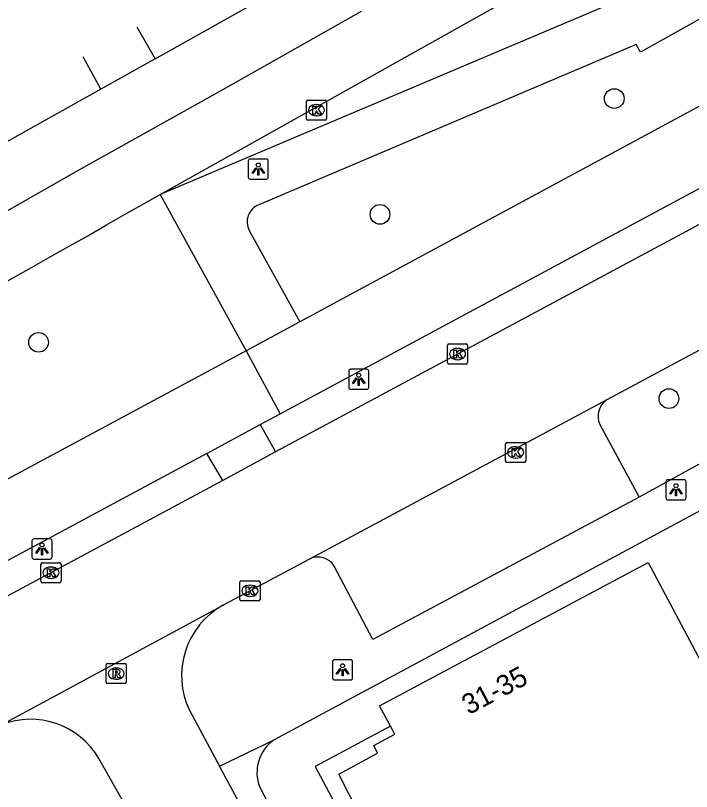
# Model space of a CAD drawing. Extents: x 157793 to 159380, y 380882 to 382313.
# Drawn here: x 159046.47 to 159080.05, y 382068.63 to 382107.16 of the extents above; entities that cross this region are included whole.
import ezdxf

# ---------------------------------------------------------------- set-up
doc = ezdxf.new("R2010")
doc.units = 0
for name, color, linetype in [('IMGEO_Boom', 7, 'Continuous'), ('IMGEO_Fietspad_gesloten', 7, 'Continuous'), ('IMGEO_Kolk', 7, 'Continuous'), ('IMGEO_Lichtpunt', 7, 'Continuous'), ('IMGEO_OVBaan_gesloten', 7, 'Continuous'), ('IMGEO_Pand', 7, 'Continuous'), ('IMGEO_Pand_nummerreeks', 7, 'Continuous'), ('IMGEO_Pand_overbouw', 7, 'Continuous'), ('IMGEO_Parkeervlak_open', 7, 'Continuous'), ('IMGEO_Rijbaan_lokaal_open', 7, 'Continuous'), ('IMGEO_Rijbaan_regionaal_gesloten', 7, 'Continuous'), ('IMGEO_Rioolput', 7, 'Continuous'), ('IMGEO_Voetpad_open', 7, 'Continuous')]:
    doc.layers.add(name, color=color, linetype=linetype)

msp = doc.modelspace()

# ---------------------------------------------------------------- linework, layer by layer
at = {"layer": 'IMGEO_Boom'}
for centre in [(159076.218, 382103.033), (159064.578, 382097.283), (159047.615, 382090.93), (159078.931, 382088.137)]:
    msp.add_circle(centre, 0.489, dxfattribs=at)
at = {"layer": 'IMGEO_Fietspad_gesloten'}
for points in [[(159081.307, 382103.128), (159060.6, 382091.948)], [(159059.612, 382087.377), (159082.434, 382099.642)], [(159060.6, 382091.948), (159057.93, 382090.506)], [(159057.93, 382090.506), (158897.957, 382004.553), (158888.972, 381999.625), (158881.481, 381995.291)], [(159057.93, 382090.506), (159059.612, 382087.377)], [(159058.624, 382086.846), (159059.612, 382087.377)], [(159055.975, 382085.414), (159058.624, 382086.846)], [(159055.975, 382085.414), (158946.08, 382026.373), (158946.762, 382025.103)]]:
    msp.add_lwpolyline(points, dxfattribs=at)
at = {"layer": 'IMGEO_Kolk'}
for p, q in [((159060.922, 382102.033), (159060.922, 382102.885)), ((159060.997, 382102.959), (159061.849, 382102.959)), ((159061.41, 382102.739), (159061.435, 382102.739)), ((159061.923, 382102.885), (159061.923, 382102.033)), ((159061.433, 382102.179), (159061.408, 382102.179)), ((159061.849, 382101.959), (159060.997, 382101.959)), ((159068.005, 382090.849), (159068.857, 382090.849)), ((159067.93, 382089.923), (159067.93, 382090.775)), ((159068.418, 382090.629), (159068.443, 382090.629)), ((159068.931, 382090.775), (159068.931, 382089.923)), ((159068.441, 382090.069), (159068.416, 382090.069)), ((159068.857, 382089.849), (159068.005, 382089.849)), ((159070.816, 382085.038), (159070.816, 382085.89)), ((159070.891, 382085.964), (159071.743, 382085.964)), ((159071.817, 382085.89), (159071.817, 382085.038)), ((159071.304, 382085.744), (159071.329, 382085.744)), ((159071.327, 382085.184), (159071.302, 382085.184)), ((159071.743, 382084.964), (159070.891, 382084.964)), ((159047.731, 382079.065), (159047.731, 382079.917)), ((159047.806, 382079.991), (159048.658, 382079.991)), ((159048.219, 382079.771), (159048.244, 382079.771)), ((159048.732, 382079.917), (159048.732, 382079.065)), ((159048.658, 382078.991), (159047.806, 382078.991)), ((159048.242, 382079.211), (159048.217, 382079.211)), ((159057.616, 382078.169), (159057.616, 382079.021)), ((159057.691, 382079.095), (159058.543, 382079.095)), ((159058.104, 382078.875), (159058.129, 382078.875)), ((159058.617, 382079.021), (159058.617, 382078.169)), ((159058.543, 382078.095), (159057.691, 382078.095)), ((159058.127, 382078.315), (159058.102, 382078.315))]:
    msp.add_line(p, q, dxfattribs=at)
for points in [[(159060.922, 382102.033), (159060.922, 382102.885)], [(159060.997, 382102.959), (159061.849, 382102.959)], [(159061.923, 382102.885), (159061.923, 382102.033)], [(159061.243, 382102.659), (159061.366, 382102.659), (159061.366, 382102.508), (159061.496, 382102.659), (159061.66, 382102.659), (159061.514, 382102.508), (159061.667, 382102.259), (159061.515, 382102.259), (159061.43, 382102.423), (159061.366, 382102.356), (159061.366, 382102.259), (159061.243, 382102.259), (159061.243, 382102.659)], [(159061.849, 382101.959), (159060.997, 382101.959)], [(159068.005, 382090.849), (159068.857, 382090.849)], [(159067.93, 382089.923), (159067.93, 382090.775)], [(159068.251, 382090.549), (159068.374, 382090.549), (159068.374, 382090.398), (159068.504, 382090.549), (159068.668, 382090.549), (159068.522, 382090.398), (159068.675, 382090.149), (159068.523, 382090.149), (159068.438, 382090.313), (159068.374, 382090.246), (159068.374, 382090.149), (159068.251, 382090.149), (159068.251, 382090.549)], [(159068.931, 382090.775), (159068.931, 382089.923)], [(159068.857, 382089.849), (159068.005, 382089.849)], [(159070.816, 382085.038), (159070.816, 382085.89)], [(159070.891, 382085.964), (159071.743, 382085.964)], [(159071.817, 382085.89), (159071.817, 382085.038)], [(159071.137, 382085.664), (159071.26, 382085.664), (159071.26, 382085.513), (159071.39, 382085.664), (159071.554, 382085.664), (159071.408, 382085.513), (159071.561, 382085.264), (159071.409, 382085.264), (159071.324, 382085.428), (159071.26, 382085.361), (159071.26, 382085.264), (159071.137, 382085.264), (159071.137, 382085.664)], [(159071.743, 382084.964), (159070.891, 382084.964)], [(159047.731, 382079.065), (159047.731, 382079.917)], [(159047.806, 382079.991), (159048.658, 382079.991)], [(159048.052, 382079.691), (159048.175, 382079.691), (159048.175, 382079.54), (159048.305, 382079.691), (159048.469, 382079.691), (159048.323, 382079.54), (159048.476, 382079.291), (159048.324, 382079.291), (159048.239, 382079.455), (159048.175, 382079.388), (159048.175, 382079.291), (159048.052, 382079.291), (159048.052, 382079.691)], [(159048.732, 382079.917), (159048.732, 382079.065)], [(159048.658, 382078.991), (159047.806, 382078.991)], [(159057.616, 382078.169), (159057.616, 382079.021)], [(159057.691, 382079.095), (159058.543, 382079.095)], [(159058.617, 382079.021), (159058.617, 382078.169)], [(159057.937, 382078.795), (159058.06, 382078.795), (159058.06, 382078.644), (159058.19, 382078.795), (159058.354, 382078.795), (159058.208, 382078.644), (159058.361, 382078.395), (159058.209, 382078.395), (159058.124, 382078.559), (159058.06, 382078.492), (159058.06, 382078.395), (159057.937, 382078.395), (159057.937, 382078.795)], [(159058.543, 382078.095), (159057.691, 382078.095)]]:
    msp.add_lwpolyline(points, dxfattribs=at)
for centre, start, end in [((159060.999, 382102.883), 91.552, 178.448), ((159060.999, 382102.883), 91.552, 178.448), ((159061.847, 382102.883), 1.552, 88.448), ((159061.847, 382102.883), 1.552, 88.448), ((159060.999, 382102.035), 181.552, 268.448), ((159060.999, 382102.035), 181.552, 268.448), ((159061.847, 382102.035), 271.552, 358.448), ((159061.847, 382102.035), 271.552, 358.448), ((159068.007, 382090.773), 91.552, 178.448), ((159068.007, 382090.773), 91.552, 178.448), ((159068.855, 382090.773), 1.552, 88.448), ((159068.855, 382090.773), 1.552, 88.448), ((159068.007, 382089.925), 181.552, 268.448), ((159068.007, 382089.925), 181.552, 268.448), ((159068.855, 382089.925), 271.552, 358.448), ((159068.855, 382089.925), 271.552, 358.448), ((159070.893, 382085.888), 91.552, 178.448), ((159070.893, 382085.888), 91.552, 178.448), ((159071.741, 382085.888), 1.552, 88.448), ((159071.741, 382085.888), 1.552, 88.448), ((159070.893, 382085.04), 181.552, 268.448), ((159070.893, 382085.04), 181.552, 268.448), ((159071.741, 382085.04), 271.552, 358.448), ((159071.741, 382085.04), 271.552, 358.448), ((159047.808, 382079.915), 91.552, 178.448), ((159047.808, 382079.915), 91.552, 178.448), ((159048.656, 382079.915), 1.552, 88.448), ((159048.656, 382079.915), 1.552, 88.448), ((159047.808, 382079.067), 181.552, 268.448), ((159047.808, 382079.067), 181.552, 268.448), ((159048.656, 382079.067), 271.552, 358.448), ((159048.656, 382079.067), 271.552, 358.448), ((159057.693, 382079.019), 91.552, 178.448), ((159057.693, 382079.019), 91.552, 178.448), ((159058.541, 382079.019), 1.552, 88.448), ((159058.541, 382079.019), 1.552, 88.448), ((159057.693, 382078.171), 181.552, 268.448), ((159057.693, 382078.171), 181.552, 268.448), ((159058.541, 382078.171), 271.552, 358.448), ((159058.541, 382078.171), 271.552, 358.448)]:
    msp.add_arc(centre, 0.0765, start, end, dxfattribs=at)
for centre, major_axis, ratio, start_param, end_param in [((159061.409, 382102.459), (-0.387, 0.002), 0.722429, 4.712389, 7.853982), ((159061.434, 382102.459), (-0.39, 0.002), 0.717154, 1.570796, 4.712389), ((159068.417, 382090.349), (-0.387, 0.002), 0.722429, 4.712389, 7.853982), ((159068.442, 382090.349), (-0.39, 0.002), 0.717154, 1.570796, 4.712389), ((159071.303, 382085.464), (-0.387, 0.002), 0.722429, 4.712389, 7.853982), ((159071.328, 382085.464), (-0.39, 0.002), 0.717154, 1.570796, 4.712389), ((159048.218, 382079.491), (-0.387, 0.002), 0.722429, 4.712389, 7.853982), ((159048.243, 382079.491), (-0.39, 0.002), 0.717154, 1.570796, 4.712389), ((159058.103, 382078.595), (-0.387, 0.002), 0.722429, 4.712389, 7.853982), ((159058.128, 382078.595), (-0.39, 0.002), 0.717154, 1.570796, 4.712389)]:
    msp.add_ellipse(centre, major_axis=major_axis, ratio=ratio, start_param=start_param, end_param=end_param, dxfattribs=at)
at = {"layer": 'IMGEO_Lichtpunt'}
for p, q in [((159058.033, 382099.936), (159058.033, 382099.129)), ((159058.033, 382099.936), (159058.033, 382099.129)), ((159058.935, 382100.031), (159058.127, 382100.031)), ((159058.935, 382100.031), (159058.127, 382100.031)), ((159059.029, 382099.129), (159059.029, 382099.936)), ((159059.029, 382099.129), (159059.029, 382099.936)), ((159058.127, 382099.035), (159058.935, 382099.035)), ((159058.127, 382099.035), (159058.935, 382099.035)), ((159063.022, 382089.501), (159063.022, 382088.694)), ((159063.022, 382089.501), (159063.022, 382088.694)), ((159063.924, 382089.596), (159063.116, 382089.596)), ((159063.924, 382089.596), (159063.116, 382089.596)), ((159064.018, 382088.694), (159064.018, 382089.501)), ((159064.018, 382088.694), (159064.018, 382089.501)), ((159063.116, 382088.6), (159063.924, 382088.6)), ((159063.116, 382088.6), (159063.924, 382088.6)), ((159078.786, 382084.013), (159078.786, 382083.206)), ((159078.786, 382084.013), (159078.786, 382083.206)), ((159079.688, 382084.108), (159078.88, 382084.108)), ((159079.688, 382084.108), (159078.88, 382084.108)), ((159079.782, 382083.206), (159079.782, 382084.013)), ((159079.782, 382083.206), (159079.782, 382084.013)), ((159078.88, 382083.112), (159079.688, 382083.112)), ((159078.88, 382083.112), (159079.688, 382083.112)), ((159048.19, 382081.168), (159047.382, 382081.168)), ((159048.19, 382081.168), (159047.382, 382081.168)), ((159047.288, 382081.073), (159047.288, 382080.266)), ((159047.288, 382081.073), (159047.288, 382080.266)), ((159048.284, 382080.266), (159048.284, 382081.073)), ((159048.284, 382080.266), (159048.284, 382081.073)), ((159047.382, 382080.172), (159048.19, 382080.172)), ((159047.382, 382080.172), (159048.19, 382080.172)), ((159062.218, 382075.075), (159062.218, 382074.268)), ((159062.218, 382075.075), (159062.218, 382074.268)), ((159063.12, 382075.17), (159062.312, 382075.17)), ((159063.12, 382075.17), (159062.312, 382075.17)), ((159063.214, 382074.268), (159063.214, 382075.075)), ((159063.214, 382074.268), (159063.214, 382075.075)), ((159062.312, 382074.174), (159063.12, 382074.174)), ((159062.312, 382074.174), (159063.12, 382074.174))]:
    msp.add_line(p, q, dxfattribs=at)
for points in [[(159058.407, 382099.6), (159058.446, 382099.572), (159058.258, 382099.31), (159058.22, 382099.337), (159058.407, 382099.6)], [(159058.509, 382099.552), (159058.556, 382099.552), (159058.556, 382099.23), (159058.509, 382099.23), (159058.509, 382099.552)], [(159058.619, 382099.572), (159058.657, 382099.599), (159058.844, 382099.337), (159058.805, 382099.309), (159058.619, 382099.572)], [(159063.396, 382089.165), (159063.435, 382089.137), (159063.247, 382088.875), (159063.209, 382088.902), (159063.396, 382089.165)], [(159063.498, 382089.117), (159063.545, 382089.117), (159063.545, 382088.795), (159063.498, 382088.795), (159063.498, 382089.117)], [(159063.608, 382089.137), (159063.646, 382089.164), (159063.833, 382088.902), (159063.794, 382088.874), (159063.608, 382089.137)], [(159079.16, 382083.677), (159079.199, 382083.649), (159079.011, 382083.387), (159078.973, 382083.414), (159079.16, 382083.677)], [(159079.262, 382083.629), (159079.309, 382083.629), (159079.309, 382083.307), (159079.262, 382083.307), (159079.262, 382083.629)], [(159079.372, 382083.649), (159079.41, 382083.676), (159079.597, 382083.414), (159079.558, 382083.386), (159079.372, 382083.649)], [(159047.662, 382080.737), (159047.701, 382080.709), (159047.513, 382080.447), (159047.475, 382080.474), (159047.662, 382080.737)], [(159047.764, 382080.689), (159047.811, 382080.689), (159047.811, 382080.367), (159047.764, 382080.367), (159047.764, 382080.689)], [(159047.874, 382080.709), (159047.912, 382080.736), (159048.099, 382080.474), (159048.06, 382080.446), (159047.874, 382080.709)], [(159062.592, 382074.739), (159062.631, 382074.711), (159062.443, 382074.449), (159062.405, 382074.476), (159062.592, 382074.739)], [(159062.694, 382074.691), (159062.741, 382074.691), (159062.741, 382074.369), (159062.694, 382074.369), (159062.694, 382074.691)], [(159062.804, 382074.711), (159062.842, 382074.738), (159063.029, 382074.476), (159062.99, 382074.448), (159062.804, 382074.711)]]:
    msp.add_lwpolyline(points, dxfattribs=at)
for centre in [(159058.532, 382099.734), (159063.521, 382089.299), (159079.285, 382083.811), (159047.787, 382080.871), (159062.717, 382074.873)]:
    msp.add_circle(centre, 0.0994, dxfattribs=at)
for centre, start, end in [((159058.127, 382099.936), 90, 180), ((159058.127, 382099.936), 90, 180), ((159058.935, 382099.936), 0, 90), ((159058.935, 382099.936), 0, 90), ((159058.127, 382099.129), 180, 270), ((159058.127, 382099.129), 180, 270), ((159058.935, 382099.129), 270, 0), ((159058.935, 382099.129), 270, 360), ((159063.116, 382089.501), 90, 180), ((159063.116, 382089.501), 90, 180), ((159063.924, 382089.501), 0, 90), ((159063.924, 382089.501), 0, 90), ((159063.116, 382088.694), 180, 270), ((159063.116, 382088.694), 180, 270), ((159063.924, 382088.694), 270, 0), ((159063.924, 382088.694), 270, 360), ((159078.88, 382084.013), 90, 180), ((159078.88, 382084.013), 90, 180), ((159079.688, 382084.013), 0, 90), ((159079.688, 382084.013), 0, 90), ((159078.88, 382083.206), 180, 270), ((159078.88, 382083.206), 180, 270), ((159079.688, 382083.206), 270, 0), ((159079.688, 382083.206), 270, 360), ((159047.382, 382081.073), 90, 180), ((159047.382, 382081.073), 90, 180), ((159048.19, 382081.073), 0, 90), ((159048.19, 382081.073), 0, 90), ((159047.382, 382080.266), 180, 270), ((159047.382, 382080.266), 180, 270), ((159048.19, 382080.266), 270, 0), ((159048.19, 382080.266), 270, 360), ((159062.312, 382075.075), 90, 180), ((159062.312, 382075.075), 90, 180), ((159063.12, 382075.075), 0, 90), ((159063.12, 382075.075), 0, 90), ((159062.312, 382074.268), 180, 270), ((159062.312, 382074.268), 180, 270), ((159063.12, 382074.268), 270, 0), ((159063.12, 382074.268), 270, 360)]:
    msp.add_arc(centre, 0.0946, start, end, dxfattribs=at)
at = {"layer": 'IMGEO_OVBaan_gesloten'}
for points in [[(159053.654, 382098.278), (159117.444, 382133.991)], [(159113.412, 382131.035), (159099.338, 382120.429), (159078.435, 382108.767), (159053.654, 382098.278)]]:
    msp.add_lwpolyline(points, dxfattribs=at)
at = {"layer": 'IMGEO_Pand'}
msp.add_lwpolyline([(159088.559, 382067.707), (159090.834, 382063.474), (159075.803, 382055.428), (159076.652, 382053.84), (159074.078, 382052.462), (159069.669, 382050.102), (159065.077, 382058.67), (159065.845, 382059.075), (159062.347, 382065.579), (159063.361, 382066.116), (159063.73, 382066.311), (159063.182, 382067.341), (159063.533, 382067.541), (159062.53, 382069.493), (159064.452, 382070.54), (159064.276, 382070.914), (159065.311, 382071.476), (159065.099, 382071.87), (159064.556, 382072.876), (159077.9, 382080.003), (159081.462, 382073.321), (159084.615, 382075.045), (159086.982, 382070.641), (159088.559, 382067.707)], dxfattribs=at)
at = {"layer": 'IMGEO_Pand_overbouw'}
msp.add_lwpolyline([(159063.361, 382066.116), (159063.73, 382066.311), (159063.182, 382067.341), (159063.533, 382067.541), (159062.53, 382069.493), (159064.452, 382070.54), (159064.276, 382070.914), (159065.311, 382071.476), (159065.099, 382071.87), (159061.354, 382069.865)], close=True, dxfattribs=at)
at = {"layer": 'IMGEO_Parkeervlak_open'}
msp.add_lwpolyline([(159075.496, 382086.851), (159077.462, 382083.248)], dxfattribs=at)
msp.add_arc((159076.416, 382087.252), 1.004, 123.7934, 203.533, dxfattribs=at)
at = {"layer": 'IMGEO_Rijbaan_lokaal_open'}
for points in [[(159091.584, 382102.748), (159059.378, 382085.501)], [(159075.858, 382088.086), (159081.368, 382091.041)], [(159061.089, 382080.183), (159075.858, 382088.086)], [(159059.378, 382085.501), (159056.774, 382084.07)], [(159056.774, 382084.07), (158947.423, 382025.458)], [(159056.787, 382077.883), (159056.844, 382077.914), (159061.089, 382080.183)], [(159045.771, 382071.939), (159056.787, 382077.883)], [(159055.124, 382072.638), (159056.606, 382069.895)], [(159052.159, 382067.528), (159050.604, 382070.273)], [(159067.298, 382049.831), (159063.496, 382056.893), (159058.735, 382065.979), (159057.821, 382067.646), (159056.606, 382069.895)]]:
    msp.add_lwpolyline(points, dxfattribs=at)
for centre, radius, start, end in [((159058.711, 382074.387), 3.991, 118.8245, 205.9916), ((159047.213, 382068.279), 3.934, 30.4589, 111.5016)]:
    msp.add_arc(centre, radius, start, end, dxfattribs=at)
at = {"layer": 'IMGEO_Rijbaan_regionaal_gesloten'}
for points in [[(159053.409, 382105), (159130.172, 382148.002)], [(159063.646, 382107.353), (159060.102, 382105.349), (159056.677, 382103.413), (159053.144, 382101.449), (159049.693, 382099.531), (159046.159, 382097.508), (159042.701, 382095.578), (159039.193, 382093.655), (159035.626, 382091.699), (159032.1, 382089.803), (159028.555, 382087.942), (159024.903, 382086.08), (159021.225, 382084.271), (159017.682, 382082.568), (159013.981, 382080.844), (159010.24, 382079.21), (159006.558, 382077.626), (159002.916, 382076.116), (158999.228, 382074.627), (158995.476, 382073.133), (158991.688, 382071.644), (158987.872, 382070.144), (158986.165, 382069.465)], [(159053.409, 382105), (159050.713, 382103.507)], [(159050.713, 382103.507), (159037.482, 382096.098)], [(159052.854, 382097.822), (159053.654, 382098.278)]]:
    msp.add_lwpolyline(points, dxfattribs=at)
msp.add_arc((158761.633, 382603.885), 583.874, 296.552777, 299.918844, dxfattribs=at)
at = {"layer": 'IMGEO_Rioolput'}
for p, q in [((159050.969, 382074.059), (159050.969, 382074.911)), ((159051.044, 382074.985), (159051.896, 382074.985)), ((159051.457, 382074.765), (159051.482, 382074.765)), ((159051.97, 382074.911), (159051.97, 382074.059)), ((159051.896, 382073.985), (159051.044, 382073.985)), ((159051.48, 382074.205), (159051.455, 382074.205))]:
    msp.add_line(p, q, dxfattribs=at)
for points in [[(159050.969, 382074.059), (159050.969, 382074.911)], [(159051.044, 382074.985), (159051.896, 382074.985)], [(159051.558, 382074.683), (159051.306, 382074.685), (159051.306, 382074.285)], [(159051.97, 382074.911), (159051.97, 382074.059)], [(159051.306, 382074.285), (159051.43, 382074.285), (159051.43, 382074.447), (159051.441, 382074.447)], [(159051.484, 382074.604), (159051.43, 382074.604), (159051.43, 382074.523)], [(159051.43, 382074.523), (159051.482, 382074.523)], [(159051.488, 382074.418), (159051.559, 382074.285), (159051.699, 382074.285), (159051.634, 382074.411)], [(159051.896, 382073.985), (159051.044, 382073.985)]]:
    msp.add_lwpolyline(points, dxfattribs=at)
for centre, radius, start, end in [((159051.046, 382074.909), 0.0765, 91.552, 178.448), ((159051.046, 382074.909), 0.0765, 91.552, 178.448), ((159051.557, 382074.573), 0.109, 350.3612, 89.416), ((159051.894, 382074.909), 0.0765, 1.552, 88.448), ((159051.894, 382074.909), 0.0765, 1.552, 88.448), ((159051.44, 382074.394), 0.0533, 26.0293, 88.6989), ((159051.466, 382074.712), 0.19, 274.7715, 282.9687), ((159051.49, 382074.508), 0.0964, 77.0061, 93.1865), ((159051.504, 382074.565), 0.0378, 276.6634, 79.6772), ((159051.555, 382074.573), 0.112, 277.5842, 350.9817), ((159051.539, 382074.358), 0.108, 29.5134, 73.7905), ((159051.046, 382074.061), 0.0765, 181.552, 268.448), ((159051.046, 382074.061), 0.0765, 181.552, 268.448), ((159051.894, 382074.061), 0.0765, 271.552, 358.448), ((159051.894, 382074.061), 0.0765, 271.552, 358.448)]:
    msp.add_arc(centre, radius, start, end, dxfattribs=at)
for centre, major_axis, ratio, start_param, end_param in [((159051.456, 382074.485), (-0.387, 0.002), 0.722429, 4.712389, 7.853982), ((159051.481, 382074.485), (-0.39, 0.002), 0.717154, 1.570796, 4.712389)]:
    msp.add_ellipse(centre, major_axis=major_axis, ratio=ratio, start_param=start_param, end_param=end_param, dxfattribs=at)
at = {"layer": 'IMGEO_Voetpad_open'}
for points in [[(159123.08, 382128.667), (159121.978, 382130.171), (159077.514, 382105.337), (159077.301, 382105.717), (159058.563, 382097.762)], [(159052.497, 382106.596), (159052.513, 382106.568), (159053.409, 382105)], [(159050.713, 382103.507), (159049.84, 382105.07), (159049.824, 382105.099)], [(159053.654, 382098.278), (159057.93, 382090.506)], [(159058.08, 382096.488), (159060.6, 382091.948)], [(159105.336, 382096.12), (159105.2, 382096.034), (159104.078, 382095.324), (159088.796, 382087.041), (159080.569, 382082.617), (159059.326, 382071.195)], [(159058.624, 382086.846), (159059.378, 382085.501)], [(159083.707, 382086.689), (159077.462, 382083.248)], [(159056.774, 382084.07), (159055.975, 382085.414)], [(159077.462, 382083.248), (159064.23, 382076.184), (159062.305, 382079.824)], [(159056.606, 382069.895), (159059.326, 382071.195)], [(159058.605, 382068.846), (159059.608, 382066.924), (159071.207, 382045.124)]]:
    msp.add_lwpolyline(points, dxfattribs=at)
for centre, radius, start, end in [((159058.887, 382096.911), 0.911, 110.8348, 207.6396), ((159061.487, 382079.292), 0.976, 33.0317, 114.0719), ((159060.422, 382069.573), 1.957, 124.0525, 201.8209)]:
    msp.add_arc(centre, radius, start, end, dxfattribs=at)

# ---------------------------------------------------------------- texts
at = {"layer": 'IMGEO_Pand_nummerreeks'}
msp.add_text('31-35', height=1, rotation=27.9088, dxfattribs=at).set_placement((159068.983, 382072.415))

doc.saveas('drawing.dxf')
